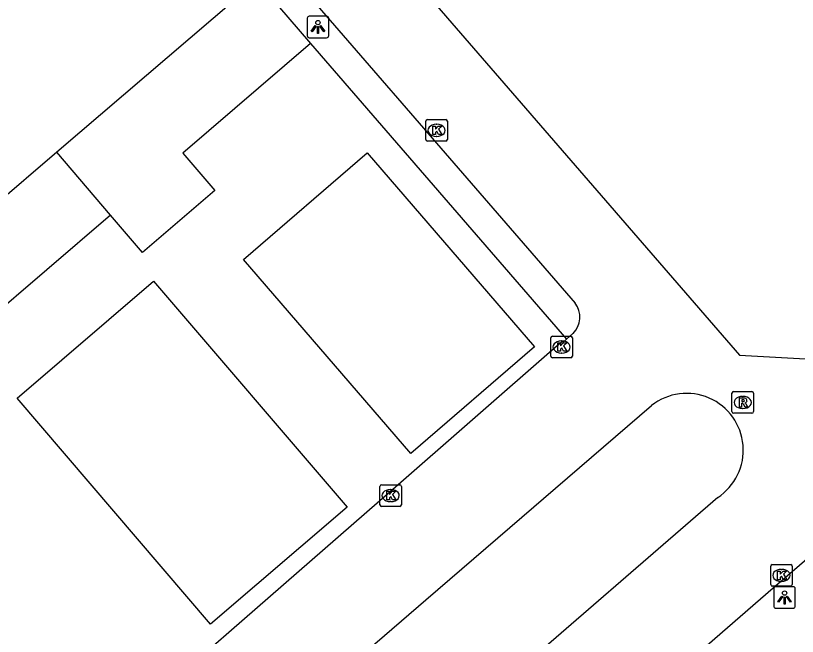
# Model space of a CAD drawing. Extents: x 157321 to 158827, y 386650 to 388532.
# Drawn here: x 157561.72 to 157597.98, y 387841.81 to 387870.59 of the extents above; entities that cross this region are included whole.
import ezdxf

# ---------------------------------------------------------------- set-up
doc = ezdxf.new("R2010")
doc.units = 0
for name, color, linetype in [('IMGEO_Kolk', 7, 'Continuous'), ('IMGEO_Lichtpunt', 7, 'Continuous'), ('IMGEO_Pand', 7, 'Continuous'), ('IMGEO_Rijbaan_lokaal_open', 7, 'Continuous'), ('IMGEO_Rioolput', 7, 'Continuous'), ('IMGEO_Voetpad_open', 7, 'Continuous')]:
    doc.layers.add(name, color=color, linetype=linetype)

msp = doc.modelspace()

# ---------------------------------------------------------------- linework, layer by layer
at = {"layer": 'IMGEO_Kolk'}
for p, q in [((157580.745, 387864.845), (157580.745, 387865.697)), ((157580.82, 387865.771), (157581.672, 387865.771)), ((157581.746, 387865.697), (157581.746, 387864.845)), ((157581.233, 387865.551), (157581.258, 387865.551)), ((157581.256, 387864.991), (157581.231, 387864.991)), ((157581.672, 387864.771), (157580.82, 387864.771)), ((157586.544, 387854.8), (157586.544, 387855.652)), ((157586.619, 387855.726), (157587.471, 387855.726)), ((157587.032, 387855.506), (157587.057, 387855.506)), ((157587.545, 387855.652), (157587.545, 387854.8)), ((157587.471, 387854.726), (157586.619, 387854.726)), ((157587.055, 387854.946), (157587.03, 387854.946)), ((157578.614, 387847.91), (157578.614, 387848.762)), ((157578.689, 387848.836), (157579.541, 387848.836)), ((157579.102, 387848.616), (157579.127, 387848.616)), ((157579.615, 387848.762), (157579.615, 387847.91)), ((157579.541, 387847.836), (157578.689, 387847.836)), ((157579.125, 387848.056), (157579.1, 387848.056)), ((157596.743, 387844.212), (157596.743, 387845.064)), ((157596.818, 387845.138), (157597.67, 387845.138)), ((157597.231, 387844.918), (157597.256, 387844.918)), ((157597.744, 387845.064), (157597.744, 387844.212)), ((157597.254, 387844.358), (157597.229, 387844.358)), ((157597.67, 387844.138), (157596.818, 387844.138))]:
    msp.add_line(p, q, dxfattribs=at)
for points in [[(157580.745, 387864.845), (157580.745, 387865.697)], [(157580.82, 387865.771), (157581.672, 387865.771)], [(157581.746, 387865.697), (157581.746, 387864.845)], [(157581.066, 387865.471), (157581.189, 387865.471), (157581.189, 387865.32), (157581.319, 387865.471), (157581.483, 387865.471), (157581.337, 387865.32), (157581.49, 387865.071), (157581.338, 387865.071), (157581.253, 387865.235), (157581.189, 387865.168), (157581.189, 387865.071), (157581.066, 387865.071), (157581.066, 387865.471)], [(157581.672, 387864.771), (157580.82, 387864.771)], [(157586.544, 387854.8), (157586.544, 387855.652)], [(157586.619, 387855.726), (157587.471, 387855.726)], [(157586.865, 387855.426), (157586.988, 387855.426), (157586.988, 387855.275), (157587.118, 387855.426), (157587.282, 387855.426), (157587.136, 387855.275), (157587.289, 387855.026), (157587.137, 387855.026), (157587.052, 387855.19), (157586.988, 387855.123), (157586.988, 387855.026), (157586.865, 387855.026), (157586.865, 387855.426)], [(157587.545, 387855.652), (157587.545, 387854.8)], [(157587.471, 387854.726), (157586.619, 387854.726)], [(157578.614, 387847.91), (157578.614, 387848.762)], [(157578.689, 387848.836), (157579.541, 387848.836)], [(157578.935, 387848.536), (157579.058, 387848.536), (157579.058, 387848.385), (157579.188, 387848.536), (157579.352, 387848.536), (157579.206, 387848.385), (157579.359, 387848.136), (157579.207, 387848.136), (157579.122, 387848.3), (157579.058, 387848.233), (157579.058, 387848.136), (157578.935, 387848.136), (157578.935, 387848.536)], [(157579.615, 387848.762), (157579.615, 387847.91)], [(157579.541, 387847.836), (157578.689, 387847.836)], [(157596.743, 387844.212), (157596.743, 387845.064)], [(157596.818, 387845.138), (157597.67, 387845.138)], [(157597.744, 387845.064), (157597.744, 387844.212)], [(157597.064, 387844.838), (157597.187, 387844.838), (157597.187, 387844.687), (157597.317, 387844.838), (157597.481, 387844.838), (157597.335, 387844.687), (157597.488, 387844.438), (157597.336, 387844.438), (157597.251, 387844.602), (157597.187, 387844.535), (157597.187, 387844.438), (157597.064, 387844.438), (157597.064, 387844.838)], [(157597.67, 387844.138), (157596.818, 387844.138)]]:
    msp.add_lwpolyline(points, dxfattribs=at)
for centre, start, end in [((157580.822, 387865.695), 91.552, 178.448), ((157580.822, 387865.695), 91.552, 178.448), ((157581.67, 387865.695), 1.552, 88.448), ((157581.67, 387865.695), 1.552, 88.448), ((157580.822, 387864.847), 181.552, 268.448), ((157580.822, 387864.847), 181.552, 268.448), ((157581.67, 387864.847), 271.552, 358.448), ((157581.67, 387864.847), 271.552, 358.448), ((157586.621, 387855.65), 91.552, 178.448), ((157586.621, 387855.65), 91.552, 178.448), ((157587.469, 387855.65), 1.552, 88.448), ((157587.469, 387855.65), 1.552, 88.448), ((157586.621, 387854.802), 181.552, 268.448), ((157586.621, 387854.802), 181.552, 268.448), ((157587.469, 387854.802), 271.552, 358.448), ((157587.469, 387854.802), 271.552, 358.448), ((157578.691, 387848.76), 91.552, 178.448), ((157578.691, 387848.76), 91.552, 178.448), ((157579.539, 387848.76), 1.552, 88.448), ((157579.539, 387848.76), 1.552, 88.448), ((157578.691, 387847.912), 181.552, 268.448), ((157578.691, 387847.912), 181.552, 268.448), ((157579.539, 387847.912), 271.552, 358.448), ((157579.539, 387847.912), 271.552, 358.448), ((157596.82, 387845.062), 91.552, 178.448), ((157596.82, 387845.062), 91.552, 178.448), ((157597.668, 387845.062), 1.552, 88.448), ((157597.668, 387845.062), 1.552, 88.448), ((157596.82, 387844.214), 181.552, 268.448), ((157596.82, 387844.214), 181.552, 268.448), ((157597.668, 387844.214), 271.552, 358.448), ((157597.668, 387844.214), 271.552, 358.448)]:
    msp.add_arc(centre, 0.0765, start, end, dxfattribs=at)
for centre, major_axis, ratio, start_param, end_param in [((157581.232, 387865.271), (-0.387, 0.002), 0.722429, 4.712389, 7.853982), ((157581.257, 387865.271), (-0.39, 0.002), 0.717154, 1.570796, 4.712389), ((157587.031, 387855.226), (-0.387, 0.002), 0.722429, 4.712389, 7.853982), ((157587.056, 387855.226), (-0.39, 0.002), 0.717154, 1.570796, 4.712389), ((157579.101, 387848.336), (-0.387, 0.002), 0.722429, 4.712389, 7.853982), ((157579.126, 387848.336), (-0.39, 0.002), 0.717154, 1.570796, 4.712389), ((157597.23, 387844.638), (-0.387, 0.002), 0.722429, 4.712389, 7.853982), ((157597.255, 387844.638), (-0.39, 0.002), 0.717154, 1.570796, 4.712389)]:
    msp.add_ellipse(centre, major_axis=major_axis, ratio=ratio, start_param=start_param, end_param=end_param, dxfattribs=at)
at = {"layer": 'IMGEO_Lichtpunt'}
for p, q in [((157575.245, 387870.467), (157575.245, 387869.66)), ((157575.245, 387870.467), (157575.245, 387869.66)), ((157576.147, 387870.562), (157575.339, 387870.562)), ((157576.147, 387870.562), (157575.339, 387870.562)), ((157576.241, 387869.66), (157576.241, 387870.467)), ((157576.241, 387869.66), (157576.241, 387870.467)), ((157575.339, 387869.566), (157576.147, 387869.566)), ((157575.339, 387869.566), (157576.147, 387869.566)), ((157596.886, 387844.017), (157596.886, 387843.21)), ((157596.886, 387844.017), (157596.886, 387843.21)), ((157597.788, 387844.112), (157596.98, 387844.112)), ((157597.788, 387844.112), (157596.98, 387844.112)), ((157597.882, 387843.21), (157597.882, 387844.017)), ((157597.882, 387843.21), (157597.882, 387844.017)), ((157596.98, 387843.116), (157597.788, 387843.116)), ((157596.98, 387843.116), (157597.788, 387843.116))]:
    msp.add_line(p, q, dxfattribs=at)
for points in [[(157575.619, 387870.131), (157575.658, 387870.103), (157575.47, 387869.841), (157575.432, 387869.868), (157575.619, 387870.131)], [(157575.721, 387870.083), (157575.768, 387870.083), (157575.768, 387869.761), (157575.721, 387869.761), (157575.721, 387870.083)], [(157575.831, 387870.103), (157575.869, 387870.13), (157576.056, 387869.868), (157576.017, 387869.84), (157575.831, 387870.103)], [(157597.26, 387843.681), (157597.299, 387843.653), (157597.111, 387843.391), (157597.073, 387843.418), (157597.26, 387843.681)], [(157597.362, 387843.633), (157597.409, 387843.633), (157597.409, 387843.311), (157597.362, 387843.311), (157597.362, 387843.633)], [(157597.472, 387843.653), (157597.51, 387843.68), (157597.697, 387843.418), (157597.658, 387843.39), (157597.472, 387843.653)]]:
    msp.add_lwpolyline(points, dxfattribs=at)
for centre in [(157575.744, 387870.265), (157597.385, 387843.815)]:
    msp.add_circle(centre, 0.0994, dxfattribs=at)
for centre, start, end in [((157575.339, 387870.467), 90, 180), ((157575.339, 387870.467), 90, 180), ((157576.147, 387870.467), 0, 90), ((157576.147, 387870.467), 0, 90), ((157575.339, 387869.66), 180, 270), ((157575.339, 387869.66), 180, 270), ((157576.147, 387869.66), 270, 0), ((157576.147, 387869.66), 270, 360), ((157596.98, 387844.017), 90, 180), ((157596.98, 387844.017), 90, 180), ((157597.788, 387844.017), 0, 90), ((157597.788, 387844.017), 0, 90), ((157596.98, 387843.21), 180, 270), ((157596.98, 387843.21), 180, 270), ((157597.788, 387843.21), 270, 0), ((157597.788, 387843.21), 270, 360)]:
    msp.add_arc(centre, 0.0946, start, end, dxfattribs=at)
at = {"layer": 'IMGEO_Pand'}
for points in [[(157572.906, 387872.206), (157563.624, 387864.255)], [(157572.906, 387872.206), (157575.403, 387869.291)], [(157575.403, 387869.291), (157569.479, 387864.217), (157570.962, 387862.485), (157567.606, 387859.61), (157566.122, 387861.341)], [(157563.624, 387864.255), (157557.704, 387859.184)], [(157566.122, 387861.341), (157563.624, 387864.255)], [(157578.033, 387864.232), (157585.79, 387855.23), (157580.049, 387850.283), (157572.292, 387859.286), (157578.033, 387864.232)], [(157566.122, 387861.341), (157560.199, 387856.267)], [(157561.787, 387852.856), (157568.123, 387858.279), (157577.091, 387847.802), (157570.755, 387842.378), (157561.787, 387852.856)]]:
    msp.add_lwpolyline(points, dxfattribs=at)
at = {"layer": 'IMGEO_Rijbaan_lokaal_open'}
for points in [[(157575.936, 387877.201), (157595.295, 387854.849), (157603.639, 387854.39), (157605.848, 387851.852)], [(157570.689, 387876.871), (157587.668, 387857.257)], [(157587.573, 387855.855), (157587.269, 387855.584)], [(157587.269, 387855.584), (157587.122, 387855.453), (157587.084, 387855.48), (157586.724, 387855.194), (157579.224, 387848.623), (157563.406, 387834.832)], [(157576.034, 387832.408), (157573.013, 387835.85), (157572.524, 387836.406), (157580.743, 387843.51), (157591.218, 387852.516)], [(157578.719, 387828.427), (157580.333, 387829.811), (157589.563, 387837.724), (157596.855, 387844.061), (157605.067, 387851.122), (157605.848, 387851.852)], [(157594.284, 387848.245), (157584.256, 387839.559), (157576.034, 387832.408)]]:
    msp.add_lwpolyline(points, dxfattribs=at)
for centre, radius, start, end in [((157586.851, 387856.608), 1.044, 313.803, 38.4441), ((157592.843, 387850.446), 2.631, 303.2141, 128.1324)]:
    msp.add_arc(centre, radius, start, end, dxfattribs=at)
at = {"layer": 'IMGEO_Rioolput'}
for p, q in [((157594.948, 387852.23), (157594.948, 387853.082)), ((157595.023, 387853.156), (157595.875, 387853.156)), ((157595.436, 387852.936), (157595.461, 387852.936)), ((157595.949, 387853.082), (157595.949, 387852.23)), ((157595.875, 387852.156), (157595.023, 387852.156)), ((157595.459, 387852.376), (157595.434, 387852.376))]:
    msp.add_line(p, q, dxfattribs=at)
for points in [[(157594.948, 387852.23), (157594.948, 387853.082)], [(157595.023, 387853.156), (157595.875, 387853.156)], [(157595.949, 387853.082), (157595.949, 387852.23)], [(157595.537, 387852.854), (157595.285, 387852.856), (157595.285, 387852.456)], [(157595.285, 387852.456), (157595.409, 387852.456), (157595.409, 387852.618), (157595.42, 387852.618)], [(157595.463, 387852.775), (157595.409, 387852.775), (157595.409, 387852.694)], [(157595.409, 387852.694), (157595.461, 387852.694)], [(157595.467, 387852.589), (157595.538, 387852.456), (157595.678, 387852.456), (157595.613, 387852.582)], [(157595.875, 387852.156), (157595.023, 387852.156)]]:
    msp.add_lwpolyline(points, dxfattribs=at)
for centre, radius, start, end in [((157595.025, 387853.08), 0.0765, 91.552, 178.448), ((157595.025, 387853.08), 0.0765, 91.552, 178.448), ((157595.873, 387853.08), 0.0765, 1.552, 88.448), ((157595.873, 387853.08), 0.0765, 1.552, 88.448), ((157595.419, 387852.565), 0.0533, 26.0293, 88.6989), ((157595.445, 387852.883), 0.19, 274.7715, 282.9687), ((157595.469, 387852.679), 0.0964, 77.0061, 93.1865), ((157595.483, 387852.736), 0.0378, 276.6634, 79.6772), ((157595.536, 387852.744), 0.109, 350.3612, 89.416), ((157595.534, 387852.744), 0.112, 277.5842, 350.9817), ((157595.518, 387852.529), 0.108, 29.5134, 73.7905), ((157595.025, 387852.232), 0.0765, 181.552, 268.448), ((157595.025, 387852.232), 0.0765, 181.552, 268.448), ((157595.873, 387852.232), 0.0765, 271.552, 358.448), ((157595.873, 387852.232), 0.0765, 271.552, 358.448)]:
    msp.add_arc(centre, radius, start, end, dxfattribs=at)
for centre, major_axis, ratio, start_param, end_param in [((157595.435, 387852.656), (-0.387, 0.002), 0.722429, 4.712389, 7.853982), ((157595.46, 387852.656), (-0.39, 0.002), 0.717154, 1.570796, 4.712389)]:
    msp.add_ellipse(centre, major_axis=major_axis, ratio=ratio, start_param=start_param, end_param=end_param, dxfattribs=at)
at = {"layer": 'IMGEO_Voetpad_open'}
msp.add_lwpolyline([(157575.403, 387869.291), (157587.269, 387855.584)], dxfattribs=at)

doc.saveas('drawing.dxf')
